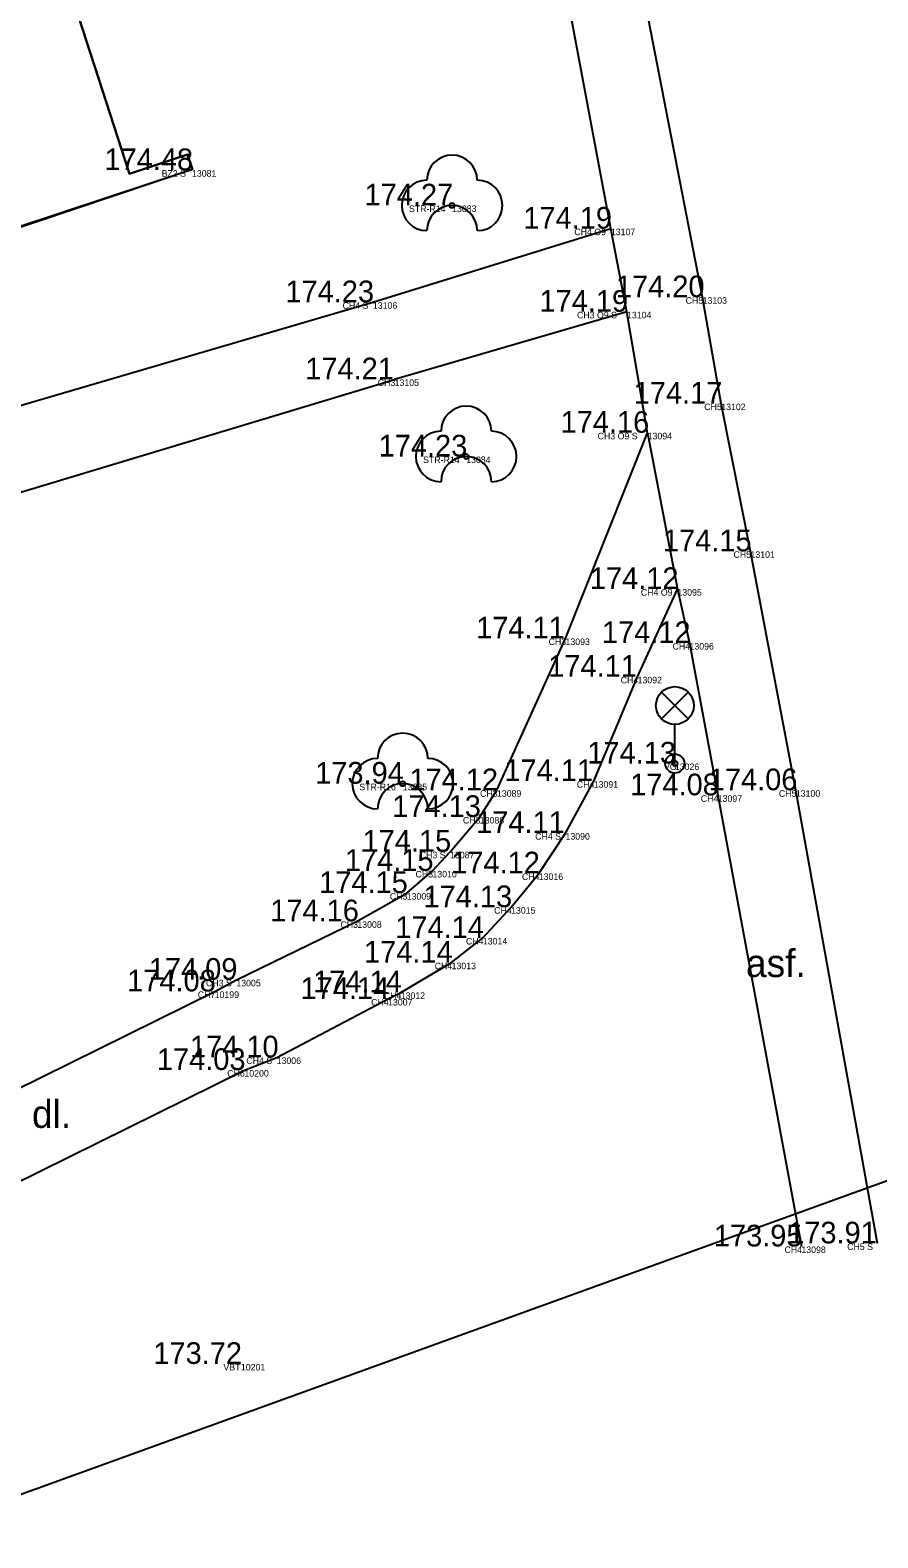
# Model space of a CAD drawing. Extents: x -566117 to -565580, y -1202428 to -1201938.
# Drawn here: x -565693.58 to -565676.76, y -1202291.31 to -1202261.4 of the extents above; entities that cross this region are included whole.
import ezdxf

# ---------------------------------------------------------------- set-up
doc = ezdxf.new("R2010")
doc.units = 0
for name, color, linetype in [('(Construction)', 7, 'Continuous'), ('Bod', 7, 'Continuous'), ('BUOVY_NEMĚŘ', 7, 'Continuous'), ('CIZÍ_NADZEM', 7, 'Continuous'), ('Implicitní', 7, 'Continuous'), ('Katastr', 7, 'Continuous'), ('Kod', 7, 'Continuous'), ('POMOC_POPIS', 7, 'Continuous'), ('Výška', 7, 'Continuous'), ('ZELEŇ', 7, 'Continuous'), ('Zpevněné plohy', 7, 'Continuous'), ('Číslo', 7, 'Continuous')]:
    doc.layers.add(name, color=color, linetype=linetype)

# ---------------------------------------------------------------- blocks, each defined once
blk = doc.blocks.new('A$C69D74C1E')
at = {"layer": 'Katastr'}
blk.add_line((401.75, -210.93), (368.8, -222.87), dxfattribs=at)
blk.add_lwpolyline([(368.77, -177.96), (368.86, -178.22), (367.71, -178.59), (369.24, -183.29), (370.39, -182.92), (370.48, -183.21), (369.33, -183.59), (371.67, -190.73), (372.82, -190.35), (372.92, -190.65), (371.77, -191.03), (373.32, -195.81), (374.47, -195.43), (374.57, -195.73), (362.47, -199.73), (360.01, -192.25), (358.63, -192.71), (357.73, -189.97), (359.12, -189.52), (356.64, -181.99), (357.79, -181.61)], dxfattribs=at)
blk = doc.blocks.new('T')
at = {"layer": 'Bod'}
blk.add_text('.', height=0.05, dxfattribs=at).set_placement((0, 0))
blk = doc.blocks.new('STROM')
at = {"layer": 'ZELEŇ'}
blk.add_circle((0, 0), 0.05, dxfattribs=at)
for centre, start, end in [((0, 0.5), 0, 180), ((-0.5, 0), 90, 270), ((0.5, 0), 270, 90), ((0, -0.5), 0, 180)]:
    blk.add_arc(centre, 0.5, start, end, dxfattribs=at)
blk = doc.blocks.new('LA')
at = {"layer": 'CIZÍ_NADZEM'}
for p, q in [((-0.265, 1.415), (0.265, 0.885)), ((-0.265, 0.885), (0.265, 1.415)), ((0, 0), (0, 0.775))]:
    blk.add_line(p, q, dxfattribs=at)
for centre, radius in [((0, 1.15), 0.375), ((0, 0), 0.19), ((0, 0), 0.05)]:
    blk.add_circle(centre, radius, dxfattribs=at)
blk = doc.blocks.new('POINT_DISPLAY')
at = {"layer": 'Implicitní'}
blk.add_line((0, 0), (0, 0), dxfattribs=at)

msp = doc.modelspace()

# ---------------------------------------------------------------- linework, layer by layer
at = {"layer": '(Construction)'}
msp.add_line((-565690.36, -1202264.17), (-565702.45, -1202268.22), dxfattribs=at)
at = {"layer": 'BUOVY_NEMĚŘ'}
msp.add_lwpolyline([(-565690.36, -1202264.17), (-565690.46, -1202263.87), (-565691.61, -1202264.25), (-565693.16, -1202259.47), (-565692.01, -1202259.09), (-565692.11, -1202258.79), (-565693.26, -1202259.17), (-565695.564, -1202252.196), (-565694.441, -1202251.77), (-565694.54, -1202251.36), (-565695.69, -1202251.73), (-565697.22, -1202247.03), (-565696.036, -1202246.718), (-565696.18, -1202246.5)], dxfattribs=at)
at = {"layer": 'Zpevněné plohy'}
for p, q in [((-565680.24, -1202266.7), (-565681.36, -1202260.95)), ((-565682.06, -1202265.34), (-565682.84, -1202261.17)), ((-565686.78, -1202266.8), (-565682.06, -1202265.34)), ((-565681.74, -1202266.99), (-565682.06, -1202265.34)), ((-565679.87, -1202268.81), (-565680.24, -1202266.7)), ((-565681.74, -1202266.99), (-565686.35, -1202268.33)), ((-565681.33, -1202269.39), (-565681.74, -1202266.99)), ((-565679.29, -1202271.74), (-565679.87, -1202268.81)), ((-565682.96, -1202273.47), (-565681.33, -1202269.39)), ((-565681.33, -1202269.39), (-565680.74, -1202272.49)), ((-565678.39, -1202276.48), (-565679.29, -1202271.74)), ((-565681.53, -1202274.23), (-565680.74, -1202272.49)), ((-565680.74, -1202272.49), (-565680.5, -1202273.56)), ((-565684.32, -1202276.48), (-565682.96, -1202273.47)), ((-565680.5, -1202273.56), (-565679.94, -1202276.58)), ((-565682.4, -1202276.3), (-565681.53, -1202274.23)), ((-565682.96, -1202277.33), (-565682.4, -1202276.3)), ((-565684.66, -1202277.01), (-565684.32, -1202276.48)), ((-565679.94, -1202276.58), (-565678.28, -1202285.53)), ((-565676.77, -1202285.47), (-565678.39, -1202276.48)), ((-565685.25, -1202277.7), (-565684.66, -1202277.01)), ((-565687.09, -1202279.08), (-565686.11, -1202278.52)), ((-565684.6, -1202279.41), (-565684.04, -1202278.8)), ((-565689.49, -1202280.24), (-565687.09, -1202279.08)), ((-565685.22, -1202279.9), (-565684.6, -1202279.41)), ((-565686.23, -1202280.49), (-565685.22, -1202279.9)), ((-565686.48, -1202280.62), (-565686.23, -1202280.49)), ((-565688.69, -1202281.78), (-565686.48, -1202280.62))]:
    msp.add_line(p, q, dxfattribs=at)
for points in [[(-565705.01, -1202272.26), (-565695.5, -1202269.35), (-565686.78, -1202266.8)], [(-565704.48, -1202273.79), (-565695.97, -1202271.23), (-565686.35, -1202268.33)], [(-565684.04, -1202278.8), (-565683.49, -1202278.13), (-565682.96, -1202277.33)], [(-565686.11, -1202278.52), (-565685.6, -1202278.08), (-565685.25, -1202277.7)], [(-565694.51, -1202282.74), (-565689.92, -1202280.47), (-565689.49, -1202280.24)], [(-565694.55, -1202284.61), (-565689.33, -1202282.03), (-565688.69, -1202281.78)]]:
    msp.add_lwpolyline(points, dxfattribs=at)

# ---------------------------------------------------------------- block references
at = {"layer": 'Bod'}
for name, p in [('POINT_DISPLAY', (-565690.37, -1202264.18)), ('POINT_DISPLAY', (-565685.21, -1202264.88)), ('POINT_DISPLAY', (-565682.06, -1202265.34)), ('POINT_DISPLAY', (-565680.24, -1202266.7)), ('POINT_DISPLAY', (-565686.78, -1202266.8)), ('POINT_DISPLAY', (-565681.74, -1202266.99)), ('POINT_DISPLAY', (-565686.35, -1202268.33)), ('POINT_DISPLAY', (-565679.87, -1202268.81)), ('POINT_DISPLAY', (-565681.33, -1202269.39)), ('POINT_DISPLAY', (-565684.93, -1202269.86)), ('POINT_DISPLAY', (-565679.29, -1202271.74)), ('POINT_DISPLAY', (-565680.74, -1202272.49)), ('POINT_DISPLAY', (-565682.96, -1202273.47)), ('POINT_DISPLAY', (-565680.5, -1202273.56)), ('POINT_DISPLAY', (-565681.53, -1202274.23)), ('POINT_DISPLAY', (-565680.79, -1202275.95)), ('POINT_DISPLAY', (-565686.19, -1202276.35)), ('POINT_DISPLAY', (-565682.4, -1202276.3)), ('POINT_DISPLAY', (-565684.32, -1202276.48)), ('POINT_DISPLAY', (-565679.94, -1202276.58)), ('POINT_DISPLAY', (-565678.39, -1202276.48)), ('POINT_DISPLAY', (-565684.66, -1202277.01)), ('POINT_DISPLAY', (-565682.96, -1202277.33)), ('POINT_DISPLAY', (-565685.25, -1202277.7)), ('POINT_DISPLAY', (-565685.6, -1202278.08)), ('POINT_DISPLAY', (-565683.49, -1202278.13)), ('POINT_DISPLAY', (-565686.11, -1202278.52)), ('POINT_DISPLAY', (-565684.04, -1202278.8)), ('POINT_DISPLAY', (-565687.09, -1202279.08)), ('POINT_DISPLAY', (-565684.6, -1202279.41)), ('POINT_DISPLAY', (-565685.22, -1202279.9)), ('POINT_DISPLAY', (-565689.49, -1202280.24)), ('POINT_DISPLAY', (-565689.92, -1202280.47)), ('POINT_DISPLAY', (-565686.23, -1202280.49)), ('POINT_DISPLAY', (-565686.48, -1202280.62)), ('POINT_DISPLAY', (-565689.33, -1202282.03)), ('POINT_DISPLAY', (-565688.69, -1202281.78)), ('POINT_DISPLAY', (-565678.28, -1202285.53)), ('POINT_DISPLAY', (-565676.77, -1202285.47)), ('POINT_DISPLAY', (-565689.4, -1202287.86)), ('T', (-565689.4, -1202287.86))]:
    msp.add_blockref(name, p, dxfattribs=at)
at = {"layer": 'CIZÍ_NADZEM'}
msp.add_blockref('LA', (-565680.79, -1202275.95), dxfattribs=at)
at = {"layer": 'Implicitní'}
msp.add_blockref('A$C69D74C1E', (-566064.93, -1202068.44), dxfattribs=at)
at = {"layer": 'ZELEŇ'}
for p in [(-565685.21, -1202264.88), (-565684.93, -1202269.86), (-565686.19, -1202276.35)]:
    msp.add_blockref('STROM', p, dxfattribs=at)

# ---------------------------------------------------------------- texts
at = {"layer": 'Kod'}
for s, p in [('BZ2 S', (-565690.972, -1202264.31)), ('STR-R14', (-565686.065, -1202265.01)), ('CH4 O9', (-565682.785, -1202265.47)), ('CH5', (-565680.577, -1202266.83)), ('CH4 S', (-565687.382, -1202266.93)), ('CH3 O9 S', (-565682.732, -1202267.12)), ('CH3', (-565686.685, -1202268.46)), ('CH5', (-565680.207, -1202268.94)), ('CH3 O9 S', (-565682.322, -1202269.52)), ('STR-R14', (-565685.785, -1202269.99)), ('CH5', (-565679.627, -1202271.87)), ('CH4 O9', (-565681.465, -1202272.62)), ('CH3', (-565683.295, -1202273.6)), ('CH4', (-565680.835, -1202273.69)), ('CH4', (-565681.865, -1202274.36)), ('VO', (-565681.006, -1202276.08)), ('STR-R16', (-565687.051, -1202276.48)), ('CH4', (-565682.735, -1202276.43)), ('CH3', (-565684.655, -1202276.61)), ('CH4', (-565680.275, -1202276.71)), ('CH5', (-565678.727, -1202276.61)), ('CH3', (-565684.995, -1202277.14)), ('CH4 S', (-565683.562, -1202277.46)), ('CH3 S', (-565685.852, -1202277.83)), ('CH3', (-565685.935, -1202278.21)), ('CH4', (-565683.825, -1202278.26)), ('CH3', (-565686.445, -1202278.65)), ('CH4', (-565684.375, -1202278.93)), ('CH3', (-565687.425, -1202279.21)), ('CH4', (-565684.935, -1202279.54)), ('CH4', (-565685.555, -1202280.03)), ('CH3 S', (-565690.092, -1202280.37)), ('CH7', (-565690.255, -1202280.6)), ('CH4', (-565686.565, -1202280.62)), ('CH4', (-565686.815, -1202280.75)), ('CH6', (-565689.671, -1202282.16)), ('CH4 S', (-565689.292, -1202281.91)), ('CH4', (-565678.615, -1202285.66)), ('CH5 S', (-565677.372, -1202285.6)), ('VBT', (-565689.747, -1202287.99))]:
    msp.add_text(s, height=0.13, dxfattribs=at).set_placement(p)
at = {"layer": 'POMOC_POPIS'}
for s, p in [('asf.', (-565679.379, -1202280.187)), ('dl.', (-565693.544, -1202283.178))]:
    msp.add_text(s, height=0.55, dxfattribs=at).set_placement(p)
at = {"layer": 'Výška'}
for s, p in [('174.48 ', (-565692.107, -1202264.18)), ('174.27 ', (-565686.947, -1202264.88)), ('174.19 ', (-565683.797, -1202265.34)), ('174.23 ', (-565688.517, -1202266.8)), ('174.20 ', (-565681.96, -1202266.7)), ('174.19 ', (-565683.477, -1202266.99)), ('174.21 ', (-565688.123, -1202268.33)), ('174.17 ', (-565681.607, -1202268.81)), ('174.16 ', (-565683.058, -1202269.39)), ('174.23 ', (-565686.667, -1202269.86)), ('174.15 ', (-565681.027, -1202271.74)), ('174.12 ', (-565682.477, -1202272.49)), ('174.11 ', (-565684.733, -1202273.47)), ('174.12 ', (-565682.237, -1202273.56)), ('174.11 ', (-565683.303, -1202274.23)), ('174.13 ', (-565682.527, -1202275.95)), ('173.94 ', (-565687.927, -1202276.35)), ('174.12 ', (-565686.057, -1202276.48)), ('174.11 ', (-565684.173, -1202276.3)), ('174.06 ', (-565680.118, -1202276.48)), ('174.08 ', (-565681.677, -1202276.58)), ('174.13 ', (-565686.397, -1202277.01)), ('174.11 ', (-565684.733, -1202277.33)), ('174.15 ', (-565686.987, -1202277.7)), ('174.15 ', (-565687.337, -1202278.08)), ('174.12 ', (-565685.227, -1202278.13)), ('174.15 ', (-565687.847, -1202278.52)), ('174.13 ', (-565685.777, -1202278.8)), ('174.16 ', (-565688.818, -1202279.08)), ('174.14 ', (-565686.337, -1202279.41)), ('174.14 ', (-565686.957, -1202279.9)), ('174.09 ', (-565691.227, -1202280.24)), ('174.08 ', (-565691.657, -1202280.47)), ('174.14 ', (-565688.217, -1202280.62)), ('174.14 ', (-565687.967, -1202280.49)), ('174.10 ', (-565690.41, -1202281.78)), ('174.03 ', (-565691.067, -1202282.03)), ('173.95 ', (-565680.017, -1202285.53)), ('173.91 ', (-565678.543, -1202285.47)), ('173.72 ', (-565691.137, -1202287.86))]:
    msp.add_text(s, height=0.43, dxfattribs=at).set_placement(p)
at = {"layer": 'Číslo'}
for s, p in [('13081', (-565690.37, -1202264.31)), ('13083', (-565685.21, -1202265.01)), ('13107', (-565682.06, -1202265.47)), ('13103', (-565680.24, -1202266.83)), ('13106', (-565686.78, -1202266.93)), ('13104', (-565681.74, -1202267.12)), ('13105', (-565686.35, -1202268.46)), ('13102', (-565679.87, -1202268.94)), ('13094', (-565681.33, -1202269.52)), ('13084', (-565684.93, -1202269.99)), ('13101', (-565679.29, -1202271.87)), ('13095', (-565680.74, -1202272.62)), ('13093', (-565682.96, -1202273.6)), ('13096', (-565680.5, -1202273.69)), ('13092', (-565681.53, -1202274.36)), ('13026', (-565680.79, -1202276.08)), ('13085', (-565686.19, -1202276.48)), ('13091', (-565682.4, -1202276.43)), ('13089', (-565684.32, -1202276.61)), ('13097', (-565679.94, -1202276.71)), ('13100', (-565678.39, -1202276.61)), ('13088', (-565684.66, -1202277.14)), ('13090', (-565682.96, -1202277.46)), ('13087', (-565685.25, -1202277.83)), ('13010', (-565685.6, -1202278.21)), ('13016', (-565683.49, -1202278.26)), ('13009', (-565686.11, -1202278.65)), ('13015', (-565684.04, -1202278.93)), ('13008', (-565687.09, -1202279.21)), ('13014', (-565684.6, -1202279.54)), ('13013', (-565685.22, -1202280.03)), ('13005', (-565689.49, -1202280.37)), ('10199', (-565689.92, -1202280.6)), ('13012', (-565686.23, -1202280.62)), ('13007', (-565686.48, -1202280.75)), ('10200', (-565689.33, -1202282.16)), ('13006', (-565688.69, -1202281.91)), ('13098', (-565678.28, -1202285.66)), ('10201', (-565689.4, -1202287.99))]:
    msp.add_text(s, height=0.13, dxfattribs=at).set_placement(p)

doc.saveas('drawing.dxf')
